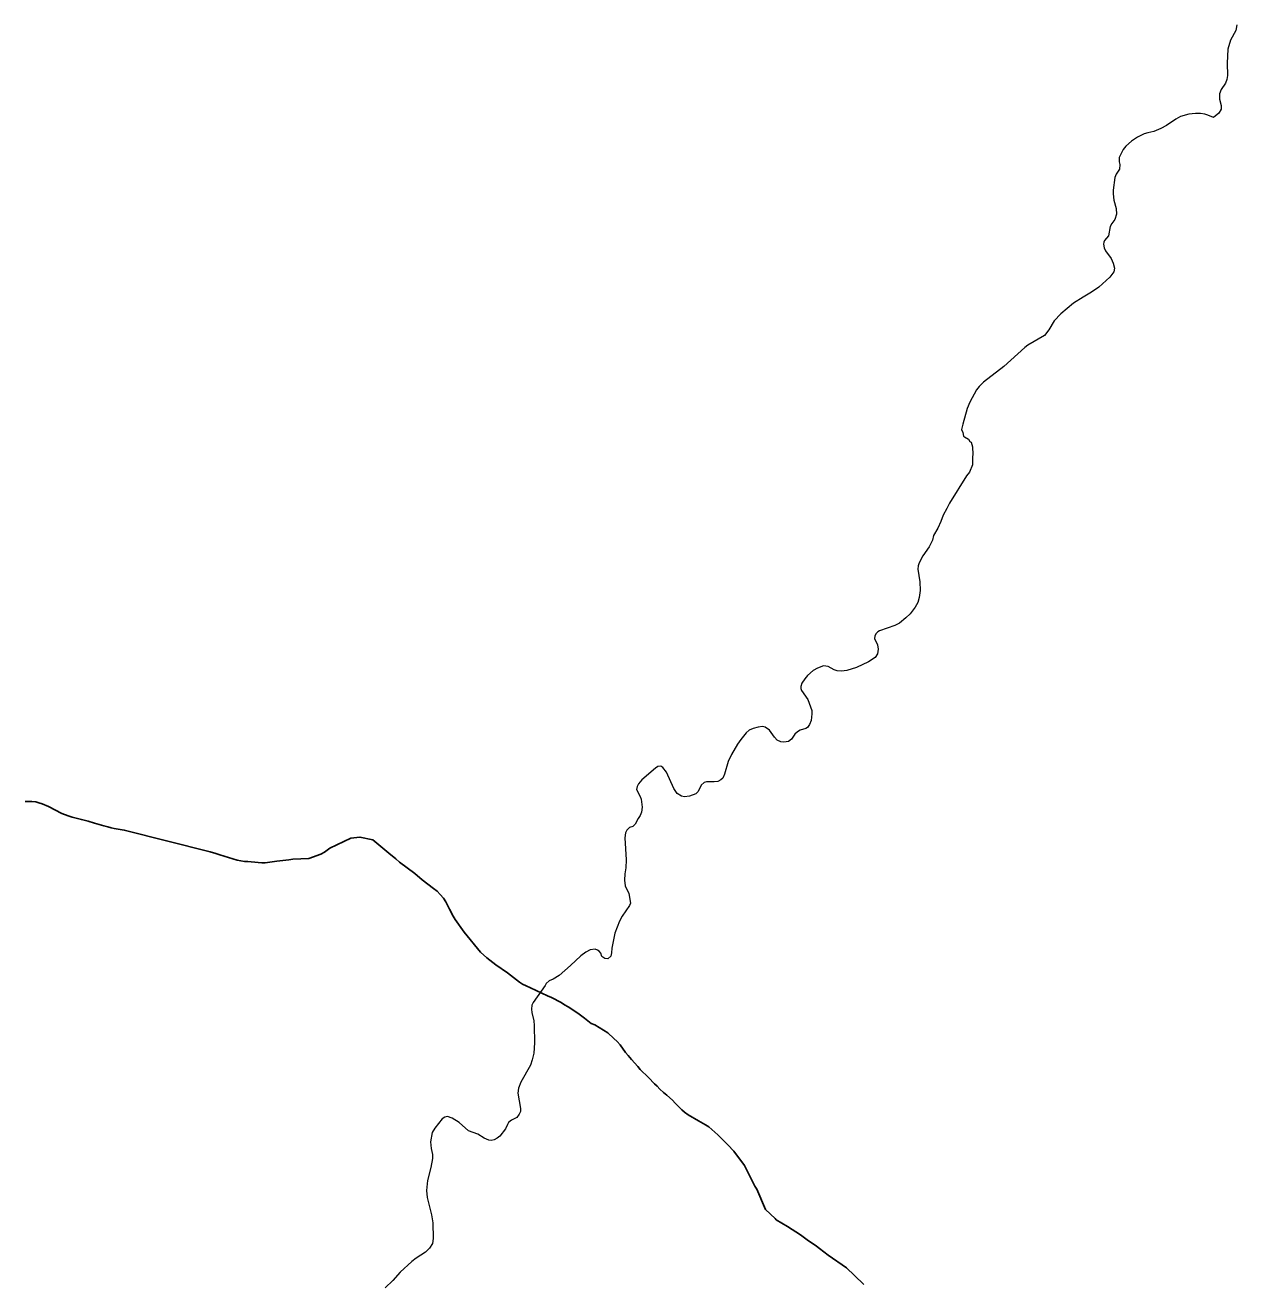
# Model space of a CAD drawing. Extents: x 553962 to 842807, y 8883888 to 9032388.
# Drawn here: x 587242 to 589449, y 8911145 to 8913437 of the extents above; entities that cross this region are included whole.
import ezdxf

# ---------------------------------------------------------------- set-up
doc = ezdxf.new("R2010")
doc.units = 0
doc.header["$LTSCALE"] = 150
doc.layers.add('6', color=7, linetype='Continuous', lineweight=13)

msp = doc.modelspace()

# ---------------------------------------------------------------- linework, layer by layer
at = {"layer": '6'}
for points in [[(589449.3, 8913437.6), (589447.7, 8913427.2), (589437.8, 8913409.9)], [(589437.8, 8913409.9), (589433.1, 8913393.5), (589433.1, 8913393.5), (589431.5, 8913367.8), (589432.1, 8913345.4), (589431.2, 8913338.2), (589428.5, 8913331.2), (589421, 8913319.9), (589417.5, 8913311.9), (589417.5, 8913302.5), (589420.9, 8913290.9), (589420.9, 8913284.3), (589416.4, 8913276.5), (589406.9, 8913269), (589396.3, 8913273)], [(589396.3, 8913273), (589390.8, 8913274.8), (589383.3, 8913276), (589373.9, 8913276), (589361.7, 8913275), (589346.8, 8913270.5), (589338, 8913265.9), (589320.9, 8913254.3), (589310.8, 8913248.6), (589298.3, 8913243.4), (589287.1, 8913241.2), (589280.3, 8913239), (589268.3, 8913232.8), (589257.4, 8913225.7), (589246.9, 8913216.7), (589242.3, 8913210.5), (589235.2, 8913196), (589234.8, 8913187.8)], [(589234.8, 8913187.8), (589236.1, 8913183.2), (589235.3, 8913175), (589229.7, 8913165.4), (589227.3, 8913159.4), (589224.2, 8913136.7), (589224.2, 8913129.5), (589225.4, 8913118.3), (589229.5, 8913102.9), (589230.1, 8913092.7), (589227.2, 8913082.8), (589221.5, 8913075.8), (589218.6, 8913070), (589215.3, 8913053.2), (589208.5, 8913045), (589207.2, 8913041.9), (589206.6, 8913037.8), (589207.5, 8913031.5), (589209.8, 8913025.7), (589220.4, 8913011.7), (589224.2, 8913003.7), (589226.6, 8912994.5), (589225.1, 8912987.7)], [(589225.1, 8912987.7), (589225.1, 8912987.7), (589217.9, 8912977.7), (589198, 8912959.6), (589184.3, 8912950.4), (589169.3, 8912941.7), (589151.8, 8912930.3), (589128.6, 8912911.4), (589116.4, 8912898.2), (589106.9, 8912881.9), (589099, 8912871.9), (589068.3, 8912854), (589062.8, 8912850), (589025, 8912815.3), (588987.8, 8912786.4), (588979.9, 8912778.8), (588975.2, 8912772.6), (588963.1, 8912750.1), (588957.9, 8912738.7), (588949.9, 8912709.8), (588948, 8912700.2), (588950.1, 8912694.8), (588951.6, 8912688.4), (588953.3, 8912687.2), (588960.2, 8912683), (588963, 8912678.7), (588965.1, 8912677), (588967.8, 8912668.8), (588968.2, 8912654.7), (588967.7, 8912650.4), (588967.8, 8912636.2), (588962.2, 8912622.8), (588956.7, 8912616.2), (588925.6, 8912566.2), (588921.1, 8912556.2), (588914.4, 8912544), (588910, 8912532.8), (588904.4, 8912520.6), (588896.9, 8912507.2), (588894.7, 8912498.6), (588888.9, 8912486.8), (588877.2, 8912470.3), (588870.5, 8912457.5), (588868.6, 8912451.7), (588868.1, 8912445.7), (588872, 8912422.7), (588872.3, 8912407.2), (588870.6, 8912394.4), (588867.9, 8912385), (588863.4, 8912376.8), (588854, 8912364.7), (588846.6, 8912357.1), (588834.5, 8912347.5), (588826.4, 8912343.3), (588798.1, 8912333.4), (588795.1, 8912331.6), (588791.9, 8912328), (588789.9, 8912324), (588789.2, 8912319.6), (588794.8, 8912308), (588795.9, 8912300.3), (588794.5, 8912291.7), (588790.7, 8912285.1), (588778.4, 8912277.1), (588756.6, 8912266.8)], [(588756.6, 8912266.8), (588738.9, 8912261), (588729, 8912260.2), (588721.3, 8912260.6), (588715.5, 8912262.2), (588704.7, 8912268.2), (588696.6, 8912269.5), (588685.5, 8912265.7), (588677.7, 8912261.1), (588667.4, 8912252.3), (588662.1, 8912246.2), (588656.9, 8912238.2), (588655.1, 8912231.8), (588655.1, 8912228.4), (588656.5, 8912225), (588667.9, 8912208.6), (588674.8, 8912188.2), (588675.3, 8912182.2), (588674.1, 8912170.3), (588671.1, 8912162.7), (588667.4, 8912157.3), (588664.2, 8912155.3), (588654.1, 8912152.3), (588649.2, 8912149.7), (588644.3, 8912144.9), (588637.8, 8912135.8), (588632.8, 8912131.8), (588624.2, 8912130.4), (588618.8, 8912131), (588612, 8912134), (588607, 8912139.8), (588597.9, 8912152.2), (588589.9, 8912158.2), (588585, 8912159.2), (588577.3, 8912158.2), (588568.1, 8912155.6), (588561.2, 8912152.3)], [(588561.2, 8912152.3), (588555.2, 8912147.5), (588555.2, 8912147.5), (588545.5, 8912135.7), (588539.6, 8912127.1), (588528.7, 8912108.2), (588522.9, 8912095.4), (588516.2, 8912072.3), (588513.1, 8912065.3), (588509.3, 8912061.9), (588503.8, 8912058.9), (588497.4, 8912058.3), (588483, 8912058.5), (588478.7, 8912057.3), (588473.2, 8912052.1), (588467.8, 8912041), (588463.6, 8912036.6), (588452.4, 8912032), (588443.2, 8912030.8), (588437.8, 8912032.2), (588429.9, 8912036.8), (588423.7, 8912046), (588410.3, 8912075.8), (588403.6, 8912084.6), (588400.1, 8912086.8), (588394.6, 8912086), (588390.3, 8912083.4), (588365.5, 8912061.7), (588359.5, 8912054.9), (588356.7, 8912049.9), (588355.7, 8912044.4), (588362.5, 8912031.8), (588364.3, 8912026.8), (588365.7, 8912012.2), (588364.9, 8912002.8), (588362.5, 8911996.8), (588358.7, 8911991.4), (588353.5, 8911981.3), (588348.9, 8911977.1), (588343.1, 8911975.1), (588337.9, 8911970.1), (588335.9, 8911965.3), (588334.5, 8911956.3), (588336.7, 8911916), (588336.1, 8911901.6), (588334.4, 8911890.4), (588333.8, 8911879.4), (588335.3, 8911869.1), (588341.8, 8911854.7), (588344.9, 8911837.5), (588342.7, 8911832.9), (588329.6, 8911813.8), (588324.9, 8911804.6), (588316.5, 8911782.4), (588310.5, 8911755.1), (588310.2, 8911746.5), (588308.7, 8911740.7), (588303.3, 8911735.9), (588298.1, 8911736.1), (588292.7, 8911740.3), (588290.4, 8911746.1), (588287.7, 8911749.7), (588284.8, 8911751.7), (588280.1, 8911753.3), (588271.5, 8911752.1)], [(588271.5, 8911752.1), (588263.6, 8911748.2), (588254.1, 8911741.2), (588235.3, 8911723.4), (588214.9, 8911705.5), (588203.9, 8911698.5), (588196.4, 8911695.7), (588191.1, 8911690.6), (588189, 8911687), (588167.2, 8911656.3), (588165.2, 8911651.3), (588164.2, 8911644.1), (588165, 8911638.1), (588168.6, 8911622.7), (588169.4, 8911614.5), (588169.7, 8911582.8), (588168.4, 8911564.2), (588165.8, 8911552), (588162.5, 8911541.8), (588144.8, 8911511.1), (588140.5, 8911500.1), (588139.3, 8911491.2), (588144.5, 8911463.2), (588144.3, 8911457.4), (588142.2, 8911452.8), (588137.7, 8911446.8), (588127.8, 8911441.9), (588122.6, 8911437.7), (588120.4, 8911434.1), (588117.3, 8911426.1), (588106.8, 8911412.9), (588101.8, 8911408.9), (588096.6, 8911406.2), (588090.8, 8911405), (588086.7, 8911405.4), (588078.3, 8911409.2), (588066.6, 8911416.6)], [(588066.6, 8911416.6), (588049.9, 8911422.6), (588032.5, 8911437.4), (588032.5, 8911437.4), (588019.6, 8911445.4), (588011.3, 8911448.2), (588006.3, 8911447.4), (588001.9, 8911444.3), (587988, 8911427.1), (587983.7, 8911419.5), (587980.5, 8911402.2), (587981.4, 8911390.4), (587983.8, 8911379), (587983.9, 8911371.8), (587981.2, 8911355.6), (587974.7, 8911331.9), (587973, 8911313.5), (587974.6, 8911301.1), (587982.3, 8911269.4), (587984.4, 8911255), (587985.3, 8911226.4), (587983.8, 8911217), (587978.3, 8911208.6), (587971.2, 8911201.3), (587954.3, 8911190.5), (587946.2, 8911184.1), (587925, 8911164.8), (587911.6, 8911149.8), (587898, 8911136.3)]]:
    msp.add_lwpolyline(points, dxfattribs=at)
at = {"layer": '6', "lineweight": 25}
for points in [[(587242, 8912022.3), (587254.1, 8912022.7), (587261.3, 8912021.9), (587267.1, 8912020.3), (587272.7, 8912018.3), (587284.8, 8912013.3), (587309, 8912000.9), (587320.6, 8911996.1), (587327.4, 8911993.9), (587344.5, 8911989.4), (587356.6, 8911986.8), (587368.5, 8911983), (587385.5, 8911978.2), (587392.4, 8911976.6), (587398.4, 8911974.8), (587404.2, 8911973.2), (587422.6, 8911970.3), (587579.2, 8911930.7)], [(587628.1, 8911915.7), (587634.9, 8911914.1), (587641.3, 8911913.1), (587647.7, 8911913.1), (587653.9, 8911912.7), (587673.1, 8911910.6), (587679.5, 8911910.6), (587700.5, 8911913.8), (587722.3, 8911916.2), (587729.5, 8911917.3), (587758.9, 8911918.9), (587780.4, 8911926.8), (587787.2, 8911930.2), (587797.3, 8911937.2), (587835.2, 8911955.7), (587851.9, 8911957.5), (587875.4, 8911952.9), (587904.7, 8911928.2), (587917.4, 8911917.8), (587924, 8911911.8), (587937.7, 8911901.4), (587952.1, 8911891), (587965.4, 8911880), (587986, 8911864), (587992.3, 8911858.8), (587998.1, 8911853), (588003.8, 8911846.6), (588008.1, 8911839.6), (588015.1, 8911826.4), (588021.4, 8911813.8), (588025.2, 8911807.4), (588041.5, 8911784.3), (588071.3, 8911748.1), (588082.8, 8911737.9), (588099.7, 8911724.9), (588120.9, 8911710.2), (588142.4, 8911693.2), (588148.3, 8911689.8), (588154.7, 8911686.6), (588162.6, 8911683), (588193.3, 8911668.2), (588201.1, 8911665.4), (588218.2, 8911656), (588224.8, 8911651.8), (588230.9, 8911648.6), (588248.5, 8911636.6), (588260.7, 8911627.8), (588273, 8911618.2), (588279.9, 8911615.5), (588303.6, 8911600.7), (588314.2, 8911590.7), (588320.5, 8911585.1), (588325.7, 8911579.1), (588335.9, 8911565.3), (588340.7, 8911559.9), (588346.5, 8911552.1), (588358, 8911539.7), (588362.6, 8911534.1), (588377.4, 8911519.5), (588388.7, 8911507.9), (588393.1, 8911503.9), (588398.2, 8911498.3), (588404.9, 8911492.1), (588411.2, 8911487.3), (588421.2, 8911478.5), (588425.9, 8911472.5), (588438.1, 8911460.9), (588443.4, 8911456.3), (588449.6, 8911451.7), (588468.4, 8911440.5), (588481.4, 8911433.5), (588487.2, 8911429.5), (588493.2, 8911424.9), (588503.8, 8911415.1), (588521.9, 8911397.1), (588533.2, 8911385.1), (588552.3, 8911359.1), (588571.4, 8911321.3), (588574.6, 8911315.9), (588590.6, 8911279.2), (588608.3, 8911262.4), (588610.2, 8911260), (588630.8, 8911247.8), (588654.5, 8911232.7), (588666.8, 8911223.7), (588683.3, 8911212.3), (588688.9, 8911207.7), (588705.1, 8911196.1), (588738.2, 8911172.9), (588752.6, 8911158.5), (588769.8, 8911142.5)], [(587579.2, 8911930.7), (587589.2, 8911927.7), (587596.7, 8911925.5), (587628.1, 8911915.7)]]:
    msp.add_lwpolyline(points, dxfattribs=at)

doc.saveas('drawing.dxf')
